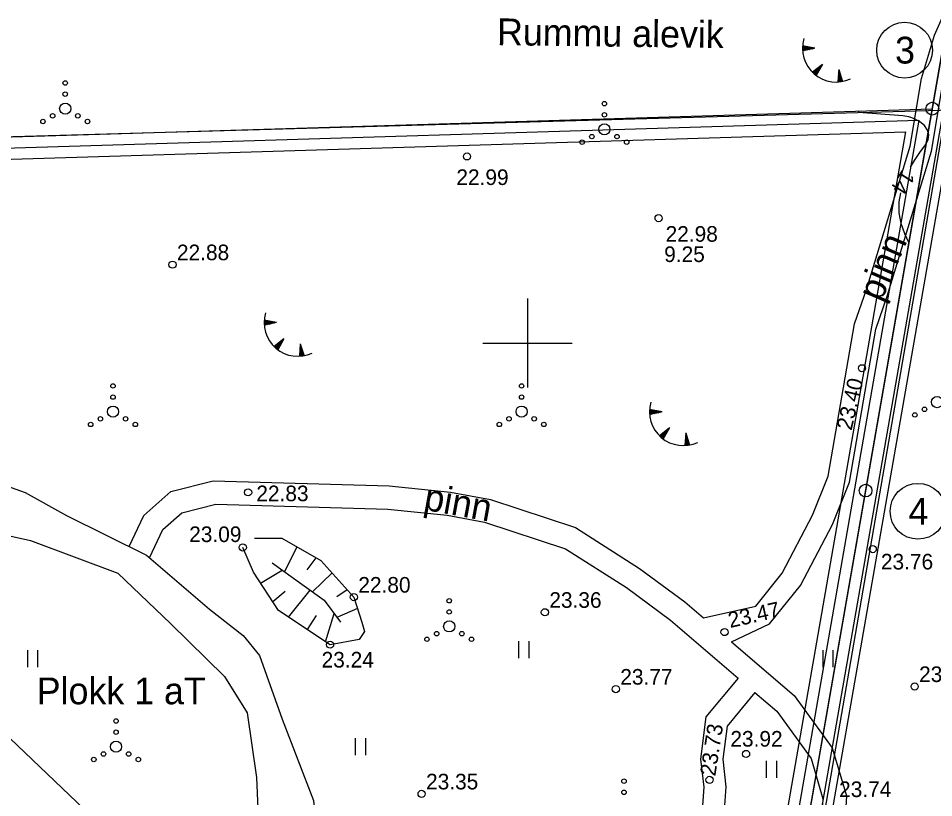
# Model space of a CAD drawing. Extents: x 509422 to 615075, y 6525431 to 6565970.
# Drawn here: x 513454.3 to 513536.4, y 6565759.2 to 6565829.1 of the extents above; entities that cross this region are included whole.
import ezdxf

# ---------------------------------------------------------------- set-up
doc = ezdxf.new("R2010")
doc.units = 0
for name, color, linetype in [('APIIR', 7, 'Continuous'), ('GEOLPUNKT', 7, 'Continuous'), ('HALJASTUS', 7, 'Continuous'), ('KORGUS', 7, 'Continuous'), ('LAMAM', 7, 'Continuous'), ('PIIR', 7, 'Continuous'), ('PIIR_ME', 7, 'Continuous'), ('PIIR_TM', 7, 'Continuous'), ('PIIRIMLEITUD', 7, 'Continuous'), ('PLOKK', 7, 'Continuous'), ('RELJEEF', 7, 'Continuous'), ('TEE', 7, 'Continuous'), ('VORK', 7, 'Continuous')]:
    doc.layers.add(name, color=color, linetype=linetype)

msp = doc.modelspace()

# ---------------------------------------------------------------- linework, layer by layer
at = {"layer": 'APIIR'}
msp.add_lwpolyline([(513352.534, 6565439.378), (513354.7, 6565479.99), (513481.83, 6565508.61), (513541.57, 6565851.16), (513545.257, 6565872.285)], dxfattribs=at)
at = {"layer": 'GEOLPUNKT'}
msp.add_lwpolyline([(512986.602, 6565800.649), (512993.553, 6565801.145), (513194.641, 6565810.082), (513401.19, 6565817.034), (513552.791, 6565821.337)], dxfattribs=at)
at = {"layer": 'HALJASTUS'}
for p, q in [((513499.206, 6565773.269), (513499.206, 6565771.746)), ((513500.116, 6565773.269), (513500.116, 6565771.746)), ((513455.157, 6565772.452), (513455.157, 6565770.929)), ((513456.067, 6565772.452), (513456.067, 6565770.929)), ((513526.483, 6565772.475), (513526.483, 6565770.953)), ((513527.393, 6565772.475), (513527.393, 6565770.953)), ((513484.558, 6565764.586), (513484.558, 6565763.063)), ((513485.468, 6565764.586), (513485.468, 6565763.063)), ((513521.412, 6565762.532), (513521.412, 6565761.009)), ((513522.322, 6565762.532), (513522.322, 6565761.009))]:
    msp.add_line(p, q, dxfattribs=at)
for centre, radius in [((513458.541, 6565823.315), 0.2), ((513458.541, 6565822.315), 0.2), ((513458.541, 6565821.015), 0.5), ((513506.901, 6565821.457), 0.2), ((513457.411, 6565820.365), 0.2), ((513459.671, 6565820.365), 0.2), ((513506.901, 6565820.457), 0.2), ((513456.541, 6565819.865), 0.2), ((513460.541, 6565819.865), 0.2), ((513506.901, 6565819.157), 0.5), ((513504.901, 6565818.007), 0.2), ((513505.771, 6565818.507), 0.2), ((513508.031, 6565818.507), 0.2), ((513508.901, 6565818.007), 0.2), ((513462.827, 6565796.152), 0.2), ((513499.472, 6565796.152), 0.2), ((513462.827, 6565795.152), 0.2), ((513499.472, 6565795.152), 0.2), ((513536.742, 6565794.704), 0.5), ((513462.827, 6565793.852), 0.5), ((513499.472, 6565793.852), 0.5), ((513534.742, 6565793.554), 0.2), ((513535.612, 6565794.054), 0.2), ((513460.827, 6565792.702), 0.2), ((513461.697, 6565793.202), 0.2), ((513463.957, 6565793.202), 0.2), ((513464.827, 6565792.702), 0.2), ((513497.472, 6565792.702), 0.2), ((513498.342, 6565793.202), 0.2), ((513500.602, 6565793.202), 0.2), ((513501.472, 6565792.702), 0.2), ((513492.982, 6565776.893), 0.2), ((513492.982, 6565775.893), 0.2), ((513492.982, 6565774.593), 0.5), ((513491.852, 6565773.943), 0.2), ((513494.112, 6565773.943), 0.2), ((513490.982, 6565773.443), 0.2), ((513494.982, 6565773.443), 0.2), ((513463.103, 6565766.109), 0.2), ((513463.103, 6565765.109), 0.2), ((513463.103, 6565763.809), 0.5), ((513461.973, 6565763.159), 0.2), ((513464.233, 6565763.159), 0.2), ((513461.103, 6565762.659), 0.2), ((513465.103, 6565762.659), 0.2), ((513508.656, 6565760.718), 0.2), ((513508.656, 6565759.718), 0.2)]:
    msp.add_circle(centre, radius, dxfattribs=at)
at = {"layer": 'KORGUS'}
for centre in [(513494.577, 6565816.729), (513511.762, 6565811.199), (513468.161, 6565807.025), (513530, 6565797.736), (513474.943, 6565786.612), (513474.467, 6565781.672), (513530.968, 6565781.522), (513484.429, 6565777.221), (513501.561, 6565775.86), (513517.677, 6565774.086), (513482.297, 6565772.953), (513507.924, 6565768.973), (513534.724, 6565769.208), (513519.606, 6565763.159), (513516.328, 6565760.834), (513490.504, 6565759.581)]:
    msp.add_circle(centre, 0.32, dxfattribs=at)
at = {"layer": 'LAMAM'}
for points in [[(513534.363, 6565815.758), (513534.708, 6565816.362), (513535.245, 6565817.156), (513535.73, 6565817.794), (513535.925, 6565818.235), (513535.991, 6565818.667), (513535.866, 6565819.085), (513535.612, 6565819.495), (513535.184, 6565819.837), (513534.723, 6565820.11), (513534.216, 6565820.28), (513533.677, 6565820.38), (513529.72, 6565820.68), (513529.716, 6565820.808)], [(513534.212, 6565808.998), (513533.836, 6565809.786), (513533.51, 6565810.727), (513533.323, 6565811.68), (513533.347, 6565812.65), (513533.483, 6565813.467)]]:
    msp.add_lwpolyline(points, dxfattribs=at)
at = {"layer": 'PIIR'}
msp.add_lwpolyline([(513442.384, 6565886.056), (512829.322, 6565875.033), (512905.604, 6565720.31), (513290.987, 6565614.399), (513289.987, 6565493.425), (513354.686, 6565477.937), (513483.571, 6565506.952), (513523.89, 6565738.256), (513543.837, 6565852.517)], close=True, dxfattribs=at)
at = {"layer": 'PIIR_ME'}
for points in [[(512887.5, 6565801.16), (513401.64, 6565816.89), (513536.31, 6565821.01), (513530.33, 6565786.77), (513516.45, 6565707.3), (513481.86, 6565509.15), (513354.7, 6565479.99), (513333.27, 6565485.12), (513347.22, 6565510.47), (513346.71, 6565545.56), (513344.31, 6565552.26), (513341.82, 6565567.25), (513343.89, 6565600.46), (513332.73, 6565645.83), (513305.79, 6565673.01), (513286.32, 6565687.89), (513265.38, 6565694.79), (513234.27, 6565718.54), (513217.02, 6565714.91), (513189.12, 6565720.55), (513171.51, 6565717.56), (513135.15, 6565723.25), (513089.25, 6565751.4)], [(512889.306, 6565800.215), (513535.114, 6565819.973), (513515.465, 6565707.472), (513480.989, 6565509.976), (513354.705, 6565481.017), (513334.779, 6565485.787), (513348.224, 6565510.22), (513347.707, 6565545.741), (513345.282, 6565552.513), (513342.825, 6565567.301), (513344.898, 6565600.55), (513333.635, 6565646.337), (513306.452, 6565673.763), (513286.793, 6565688.787), (513265.853, 6565695.687), (513234.513, 6565719.613), (513217.016, 6565715.931), (513189.136, 6565721.567), (513171.503, 6565718.573), (513135.502, 6565724.207), (513089.556, 6565752.386)]]:
    msp.add_lwpolyline(points, dxfattribs=at)
for centre in [(513533.825, 6565826.257), (513535.026, 6565784.913)]:
    msp.add_circle(centre, 2.5, dxfattribs=at)
at = {"layer": 'PIIR_TM'}
for points in [[(512906.302, 6565721.155), (512830.916, 6565874.062), (513442.232, 6565885.053), (513542.704, 6565851.838), (513522.905, 6565738.428), (513482.701, 6565507.781), (513354.693, 6565478.963), (513290.993, 6565494.213), (513291.994, 6565615.159)], [(512832.51, 6565873.09), (513442.08, 6565884.05), (513541.57, 6565851.16), (513521.92, 6565738.6), (513481.83, 6565508.61), (513354.7, 6565479.99), (513337.28, 6565484.16), (513292, 6565495), (513293, 6565615.92), (512907, 6565722), (512869.36, 6565798.35)]]:
    msp.add_lwpolyline(points, close=True, dxfattribs=at)
at = {"layer": 'PIIRIMLEITUD'}
for centre in [(513536.31, 6565821.01), (513530.33, 6565786.77)]:
    msp.add_circle(centre, 0.57, dxfattribs=at)
at = {"layer": 'PLOKK'}
for points in [[(513483.552, 6565508.897), (513537.591, 6565821.026)], [(513400.874, 6565814.865), (513533.908, 6565818.946), (513515.123, 6565711.331), (513514.296, 6565706.591)], [(512891.122, 6565799.26), (513400.874, 6565814.865), (513514.296, 6565706.591), (513480.128, 6565510.803), (513354.71, 6565482.044), (513336.288, 6565486.454), (513349.238, 6565509.97), (513348.705, 6565545.922), (513346.253, 6565552.765), (513343.83, 6565567.353), (513345.905, 6565600.641), (513334.53, 6565646.845), (513307.124, 6565674.516), (513287.266, 6565689.684), (513266.326, 6565696.584), (513234.745, 6565720.675), (513217.012, 6565716.952), (513189.142, 6565722.574), (513171.497, 6565719.586), (513135.864, 6565725.154), (513089.862, 6565753.371)]]:
    msp.add_lwpolyline(points, dxfattribs=at)
at = {"layer": 'RELJEEF'}
for p, q in [((513524.665, 6565826.439), (513524.864, 6565826.598)), ((513524.665, 6565826.375), (513524.928, 6565826.586)), ((513524.666, 6565826.504), (513524.799, 6565826.611)), ((513524.667, 6565826.312), (513524.993, 6565826.573)), ((513524.668, 6565826.57), (513524.735, 6565826.623)), ((513524.67, 6565826.251), (513525.057, 6565826.561)), ((513525.785, 6565826.42), (513524.672, 6565826.635)), ((513525.785, 6565826.42), (513524.673, 6565826.202)), ((513524.694, 6565826.206), (513525.122, 6565826.548)), ((513524.8, 6565826.227), (513525.186, 6565826.536)), ((513524.906, 6565826.247), (513525.251, 6565826.523)), ((513525.012, 6565826.268), (513525.315, 6565826.511)), ((513525.118, 6565826.289), (513525.379, 6565826.499)), ((513525.224, 6565826.31), (513525.444, 6565826.486)), ((513525.33, 6565826.331), (513525.508, 6565826.474)), ((513525.436, 6565826.352), (513525.573, 6565826.461)), ((513525.542, 6565826.372), (513525.637, 6565826.449)), ((513525.648, 6565826.393), (513525.702, 6565826.436)), ((513526.449, 6565824.98), (513525.56, 6565824.276)), ((513526.449, 6565824.98), (513525.89, 6565823.994)), ((513526.007, 6565824.2), (513526.022, 6565824.642)), ((513526.06, 6565824.294), (513526.074, 6565824.682)), ((513526.113, 6565824.388), (513526.125, 6565824.723)), ((513526.167, 6565824.482), (513526.177, 6565824.764)), ((513526.22, 6565824.576), (513526.228, 6565824.805)), ((513526.273, 6565824.67), (513526.28, 6565824.845)), ((513526.327, 6565824.764), (513526.331, 6565824.886)), ((513526.38, 6565824.858), (513526.382, 6565824.927)), ((513525.608, 6565824.23), (513525.61, 6565824.315)), ((513525.656, 6565824.185), (513525.662, 6565824.356)), ((513525.704, 6565824.142), (513525.713, 6565824.397)), ((513525.753, 6565824.101), (513525.765, 6565824.438)), ((513525.802, 6565824.062), (513525.816, 6565824.479)), ((513525.85, 6565824.024), (513525.868, 6565824.519)), ((513525.9, 6565824.012), (513525.919, 6565824.56)), ((513525.953, 6565824.106), (513525.971, 6565824.601)), ((513527.914, 6565824.532), (513527.829, 6565823.401)), ((513528.253, 6565823.472), (513527.863, 6565823.858)), ((513528.22, 6565823.575), (513527.868, 6565823.923)), ((513528.187, 6565823.678), (513527.873, 6565823.989)), ((513528.154, 6565823.781), (513527.878, 6565824.054)), ((513528.121, 6565823.884), (513527.883, 6565824.119)), ((513528.088, 6565823.987), (513527.888, 6565824.185)), ((513528.055, 6565824.09), (513527.893, 6565824.25)), ((513528.022, 6565824.193), (513527.897, 6565824.316)), ((513527.989, 6565824.295), (513527.902, 6565824.381)), ((513527.956, 6565824.398), (513527.907, 6565824.447)), ((513527.914, 6565824.532), (513528.259, 6565823.452)), ((513527.894, 6565823.405), (513527.834, 6565823.465)), ((513527.96, 6565823.41), (513527.839, 6565823.53)), ((513528.025, 6565823.417), (513527.843, 6565823.596)), ((513528.088, 6565823.424), (513527.848, 6565823.661)), ((513528.15, 6565823.433), (513527.853, 6565823.727)), ((513528.211, 6565823.443), (513527.858, 6565823.792)), ((513476.376, 6565801.849), (513476.575, 6565802.008)), ((513476.377, 6565801.914), (513476.511, 6565802.021)), ((513476.377, 6565801.785), (513476.64, 6565801.996)), ((513476.378, 6565801.723), (513476.704, 6565801.983)), ((513476.38, 6565801.98), (513476.446, 6565802.033)), ((513476.381, 6565801.661), (513476.769, 6565801.971)), ((513477.497, 6565801.83), (513476.384, 6565802.045)), ((513477.497, 6565801.83), (513476.385, 6565801.612)), ((513476.405, 6565801.616), (513476.833, 6565801.959)), ((513476.511, 6565801.637), (513476.898, 6565801.946)), ((513476.617, 6565801.658), (513476.962, 6565801.934)), ((513476.723, 6565801.679), (513477.027, 6565801.921)), ((513476.829, 6565801.699), (513477.091, 6565801.909)), ((513476.935, 6565801.72), (513477.155, 6565801.896)), ((513477.041, 6565801.741), (513477.22, 6565801.884)), ((513477.147, 6565801.762), (513477.284, 6565801.871)), ((513477.253, 6565801.783), (513477.349, 6565801.859)), ((513477.359, 6565801.803), (513477.413, 6565801.847)), ((513478.161, 6565800.39), (513477.272, 6565799.686)), ((513478.161, 6565800.39), (513477.601, 6565799.404)), ((513477.665, 6565799.517), (513477.682, 6565800.011)), ((513477.718, 6565799.611), (513477.734, 6565800.052)), ((513477.772, 6565799.704), (513477.785, 6565800.093)), ((513477.825, 6565799.798), (513477.837, 6565800.133)), ((513477.878, 6565799.892), (513477.888, 6565800.174)), ((513477.932, 6565799.986), (513477.94, 6565800.215)), ((513477.985, 6565800.08), (513477.991, 6565800.256)), ((513478.038, 6565800.174), (513478.042, 6565800.296)), ((513478.092, 6565800.268), (513478.094, 6565800.337)), ((513477.319, 6565799.641), (513477.322, 6565799.726)), ((513477.367, 6565799.596), (513477.373, 6565799.767)), ((513477.416, 6565799.553), (513477.425, 6565799.807)), ((513477.465, 6565799.511), (513477.476, 6565799.848)), ((513477.513, 6565799.472), (513477.528, 6565799.889)), ((513477.562, 6565799.434), (513477.579, 6565799.93)), ((513477.612, 6565799.423), (513477.631, 6565799.97)), ((513479.625, 6565799.942), (513479.54, 6565798.811)), ((513479.922, 6565798.854), (513479.57, 6565799.202)), ((513479.964, 6565798.883), (513479.575, 6565799.268)), ((513479.931, 6565798.985), (513479.58, 6565799.333)), ((513479.898, 6565799.088), (513479.584, 6565799.399)), ((513479.866, 6565799.191), (513479.589, 6565799.464)), ((513479.833, 6565799.294), (513479.594, 6565799.53)), ((513479.8, 6565799.397), (513479.599, 6565799.595)), ((513479.767, 6565799.5), (513479.604, 6565799.661)), ((513479.734, 6565799.603), (513479.609, 6565799.726)), ((513479.701, 6565799.706), (513479.614, 6565799.792)), ((513479.668, 6565799.809), (513479.619, 6565799.857)), ((513479.625, 6565799.942), (513479.971, 6565798.863)), ((513479.606, 6565798.815), (513479.545, 6565798.875)), ((513479.672, 6565798.82), (513479.55, 6565798.941)), ((513479.736, 6565798.827), (513479.555, 6565799.006)), ((513479.799, 6565798.835), (513479.56, 6565799.072)), ((513479.861, 6565798.844), (513479.565, 6565799.137)), ((513510.95, 6565793.843), (513511.149, 6565794.002)), ((513510.95, 6565793.78), (513511.213, 6565793.99)), ((513510.951, 6565793.908), (513511.084, 6565794.015)), ((513510.952, 6565793.717), (513511.278, 6565793.978)), ((513510.953, 6565793.974), (513511.02, 6565794.027)), ((513510.955, 6565793.655), (513511.342, 6565793.965)), ((513512.07, 6565793.824), (513510.957, 6565794.039)), ((513512.07, 6565793.824), (513510.958, 6565793.606)), ((513510.979, 6565793.61), (513511.407, 6565793.953)), ((513511.085, 6565793.631), (513511.471, 6565793.94)), ((513511.191, 6565793.652), (513511.535, 6565793.928)), ((513511.297, 6565793.673), (513511.6, 6565793.915)), ((513511.403, 6565793.693), (513511.664, 6565793.903)), ((513511.509, 6565793.714), (513511.729, 6565793.89)), ((513511.615, 6565793.735), (513511.793, 6565793.878)), ((513511.721, 6565793.756), (513511.858, 6565793.865)), ((513511.827, 6565793.777), (513511.922, 6565793.853)), ((513511.933, 6565793.797), (513511.987, 6565793.841)), ((513512.734, 6565792.384), (513511.845, 6565791.68)), ((513511.989, 6565791.547), (513511.998, 6565791.801)), ((513512.038, 6565791.505), (513512.05, 6565791.842)), ((513512.087, 6565791.466), (513512.101, 6565791.883)), ((513512.135, 6565791.428), (513512.153, 6565791.924)), ((513512.734, 6565792.384), (513512.175, 6565791.398)), ((513512.185, 6565791.417), (513512.204, 6565791.964)), ((513512.238, 6565791.511), (513512.256, 6565792.005)), ((513512.292, 6565791.605), (513512.307, 6565792.046)), ((513512.345, 6565791.699), (513512.359, 6565792.087)), ((513512.398, 6565791.792), (513512.41, 6565792.127)), ((513512.452, 6565791.886), (513512.462, 6565792.168)), ((513512.505, 6565791.98), (513512.513, 6565792.209)), ((513512.558, 6565792.074), (513512.564, 6565792.25)), ((513512.612, 6565792.168), (513512.616, 6565792.29)), ((513512.665, 6565792.262), (513512.667, 6565792.331)), ((513514.199, 6565791.936), (513514.114, 6565790.805)), ((513514.241, 6565791.803), (513514.192, 6565791.851)), ((513514.199, 6565791.936), (513514.544, 6565790.857)), ((513511.892, 6565791.635), (513511.895, 6565791.72)), ((513511.941, 6565791.59), (513511.947, 6565791.761)), ((513514.31, 6565790.821), (513514.128, 6565791)), ((513514.373, 6565790.829), (513514.133, 6565791.066)), ((513514.435, 6565790.838), (513514.138, 6565791.131)), ((513514.496, 6565790.848), (513514.143, 6565791.196)), ((513514.538, 6565790.877), (513514.148, 6565791.262)), ((513514.505, 6565790.979), (513514.153, 6565791.327)), ((513514.472, 6565791.082), (513514.158, 6565791.393)), ((513514.439, 6565791.185), (513514.163, 6565791.458)), ((513514.406, 6565791.288), (513514.168, 6565791.524)), ((513514.373, 6565791.391), (513514.173, 6565791.589)), ((513514.34, 6565791.494), (513514.177, 6565791.655)), ((513514.307, 6565791.597), (513514.182, 6565791.72)), ((513514.274, 6565791.7), (513514.187, 6565791.786)), ((513514.179, 6565790.809), (513514.119, 6565790.869)), ((513514.245, 6565790.814), (513514.124, 6565790.935)), ((513479.304, 6565781.736), (513478.206, 6565779.498)), ((513480.251, 6565779.679), (513481.046, 6565780.755)), ((513476.064, 6565778.473), (513478, 6565779.646)), ((513482.482, 6565779.39), (513480.732, 6565777.689)), ((513478.565, 6565775.434), (513480.513, 6565777.846)), ((513482.911, 6565777.262), (513483.818, 6565777.902)), ((513478.279, 6565777.723), (513477.161, 6565776.801)), ((513481.053, 6565775.563), (513480.231, 6565774.327)), ((513481.896, 6565773.219), (513482.656, 6565775.739)), ((513484.751, 6565776.185), (513482.903, 6565775.405))]:
    msp.add_line(p, q, dxfattribs=at)
for points in [[(513475.503, 6565782.495), (513477.958, 6565782.495), (513481.474, 6565780.513), (513484.429, 6565777.221), (513485.13, 6565774.965), (513485.386, 6565774.141)], [(513485.386, 6565774.141), (513484.912, 6565773.421), (513482.297, 6565772.953), (513477.666, 6565776.032), (513476.326, 6565778.075), (513475.416, 6565779.46), (513474.467, 6565781.672)], [(513477.087, 6565780.3), (513479.768, 6565778.379), (513481.764, 6565776.95), (513483.22, 6565774.973)]]:
    msp.add_lwpolyline(points, dxfattribs=at)
for centre in [(513527.692, 6565826.425), (513479.404, 6565801.836), (513513.977, 6565793.83)]:
    msp.add_arc(centre, 3.027, 163.42341, 295.17451, dxfattribs=at)
at = {"layer": 'TEE'}
for points in [[(513515.778, 6565775.368), (513520.476, 6565776.418), (513522.849, 6565779.358), (513525.559, 6565784.557), (513526.97, 6565788.056), (513529.344, 6565801.718), (513530.396, 6565804.793), (513534.323, 6565817.658), (513535.337, 6565823.71), (513536.495, 6565827.603), (513537.974, 6565830.906), (513541.899, 6565837.06), (513542.576, 6565840.585), (513542.374, 6565843.345), (513540.951, 6565851.098), (513541.467, 6565854.647), (513545.46, 6565872.208)], [(513518.285, 6565773.221), (513521.721, 6565774.83), (513524.502, 6565778.275), (513527.347, 6565783.733), (513528.871, 6565787.514), (513531.255, 6565801.228), (513532.267, 6565804.188), (513536.241, 6565817.206), (513537.257, 6565823.265), (513538.343, 6565826.918), (513539.71, 6565829.97), (513543.76, 6565836.32), (513544.556, 6565840.47), (513544.328, 6565843.595), (513542.944, 6565851.135), (513543.402, 6565854.286), (513547.378, 6565871.772)], [(513445.886, 6565789.825), (513454.934, 6565786.609), (513458.665, 6565784.537), (513465.821, 6565780.979), (513471.467, 6565776.149), (513474.497, 6565773.791), (513475.966, 6565771.986), (513477.987, 6565766.274), (513480.803, 6565758.981), (513481.512, 6565751.237), (513482.613, 6565744.957), (513484.068, 6565737.658), (513484.838, 6565734.457), (513483.955, 6565729.028), (513483.58, 6565722.523), (513485.232, 6565703.675), (513485.068, 6565697.603), (513477.18, 6565686.01), (513471.639, 6565673.197)], [(513464.276, 6565781.747), (513465.606, 6565784.548), (513468.001, 6565786.676), (513471.824, 6565787.641), (513487.603, 6565787.183), (513493.087, 6565786.628), (513496.671, 6565785.961), (513504.322, 6565783.455), (513510.057, 6565779.792), (513514.125, 6565776.784), (513515.778, 6565775.368)], [(513466.103, 6565780.737), (513467.307, 6565783.271), (513469.005, 6565784.779), (513472.053, 6565785.549), (513487.467, 6565785.102), (513492.791, 6565784.563), (513496.154, 6565783.938), (513503.423, 6565781.556), (513508.876, 6565778.074), (513512.826, 6565775.153), (513518.89, 6565769.959)], [(513446.536, 6565784.277), (513455.441, 6565782.282), (513463.266, 6565779.381), (513467.969, 6565774.846), (513472.815, 6565770.11), (513474.858, 6565766.859), (513475.693, 6565761.054), (513476.089, 6565751.999), (513477.908, 6565742.175), (513479.756, 6565737.68), (513480.543, 6565732.9), (513479.911, 6565721.097), (513480.145, 6565705.199), (513479.415, 6565700.169), (513473.411, 6565689.38), (513468.063, 6565683.494)], [(513518.285, 6565773.221), (513523.905, 6565768.408), (513527.333, 6565763.697), (513528.601, 6565759.39), (513528.29, 6565754.05), (513522.347, 6565722.944), (513520.411, 6565699.939), (513516.027, 6565660.563), (513514.021, 6565648.245), (513512.826, 6565643.309), (513511.289, 6565636.201), (513510.206, 6565631.871), (513508.528, 6565623.101), (513507.798, 6565617.504), (513505.276, 6565602.526), (513503.916, 6565589.293), (513501.8, 6565558.556), (513501.797, 6565548.86), (513500.835, 6565539.904), (513499.802, 6565533.915), (513499.342, 6565517.041)], [(513518.89, 6565769.959), (513516.004, 6565766.483), (513515.51, 6565762.699), (513515.81, 6565760.177), (513515.537, 6565756.474), (513514.202, 6565753.095), (513510.633, 6565748.945), (513502.622, 6565742.172), (513493.752, 6565736.604)], [(513520.397, 6565768.668), (513522.363, 6565766.984), (513525.435, 6565762.763), (513526.499, 6565759.149), (513526.217, 6565754.307), (513520.28, 6565723.227), (513518.337, 6565700.142), (513513.961, 6565660.846), (513511.977, 6565648.658), (513510.795, 6565643.774), (513509.259, 6565636.674), (513508.17, 6565632.32), (513506.469, 6565623.432), (513505.737, 6565617.812), (513503.21, 6565602.806), (513501.84, 6565589.471), (513499.716, 6565558.628), (513499.713, 6565548.972), (513498.77, 6565540.193), (513497.732, 6565534.173), (513495.619, 6565517.492)], [(513520.397, 6565768.668), (513517.898, 6565765.658), (513517.51, 6565762.687), (513517.803, 6565760.221), (513517.494, 6565756.027), (513515.925, 6565752.054), (513512.035, 6565747.532), (513503.796, 6565740.566), (513496.228, 6565735.815)]]:
    msp.add_lwpolyline(points, dxfattribs=at)
at = {"layer": 'VORK'}
for p, q in [((513500, 6565804), (513500, 6565796)), ((513496, 6565800), (513504, 6565800))]:
    msp.add_line(p, q, dxfattribs=at)

# ---------------------------------------------------------------- texts
at = {"layer": 'APIIR'}
msp.add_text('Rummu alevik', height=2.4, rotation=359.2633, dxfattribs=at).set_placement((513497.256, 6565826.708))
at = {"layer": 'KORGUS'}
for s, p in [('22.99 ', (513493.622, 6565814.167)), ('22.98 ', (513512.388, 6565809.08)), ('22.88 ', (513468.561, 6565807.425)), ('9.25', (513512.261, 6565807.261)), ('22.83 ', (513475.681, 6565785.819)), ('23.09 ', (513469.661, 6565782.156)), ('23.76 ', (513531.7, 6565779.7)), ('22.80 ', (513484.829, 6565777.621)), ('23.36 ', (513501.961, 6565776.26)), ('23.24 ', (513481.535, 6565770.908)), ('23.77 ', (513508.324, 6565769.373)), ('23.81 ', (513535.124, 6565769.608)), ('23.92 ', (513518.199, 6565763.817)), ('23.35 ', (513490.904, 6565759.981)), ('23.74 ', (513527.949, 6565759.296))]:
    msp.add_text(s, height=1.4, dxfattribs=at).set_placement(p)
for s, rotation, p in [('23.40 ', 76.70241, (513529.059, 6565792.097)), ('23.47 ', 12.60854, (513518.17, 6565774.447)), ('23.73 ', 81.29445, (513516.846, 6565761.117))]:
    msp.add_text(s, height=1.4, rotation=rotation, dxfattribs=at).set_placement(p)
at = {"layer": 'LAMAM'}
msp.add_text('14', height=1.4, rotation=237.62185, dxfattribs=at).set_placement((513533.672, 6565815.673))
at = {"layer": 'PIIR_ME'}
for s, p in [('3', (513532.969, 6565825.057)), ('4', (513534.176, 6565783.713))]:
    msp.add_text(s, height=2.4, dxfattribs=at).set_placement(p)
at = {"layer": 'PLOKK'}
msp.add_text('Plokk 1 aT', height=2.4, dxfattribs=at).set_placement((513455.985, 6565767.613))
at = {"layer": 'TEE'}
for rotation, p in [(66.81399, (513531.715, 6565803.59)), (349.64471, (513490.594, 6565785.077))]:
    msp.add_text('pinn', height=2.4, rotation=rotation, dxfattribs=at).set_placement(p)

doc.saveas('drawing.dxf')
